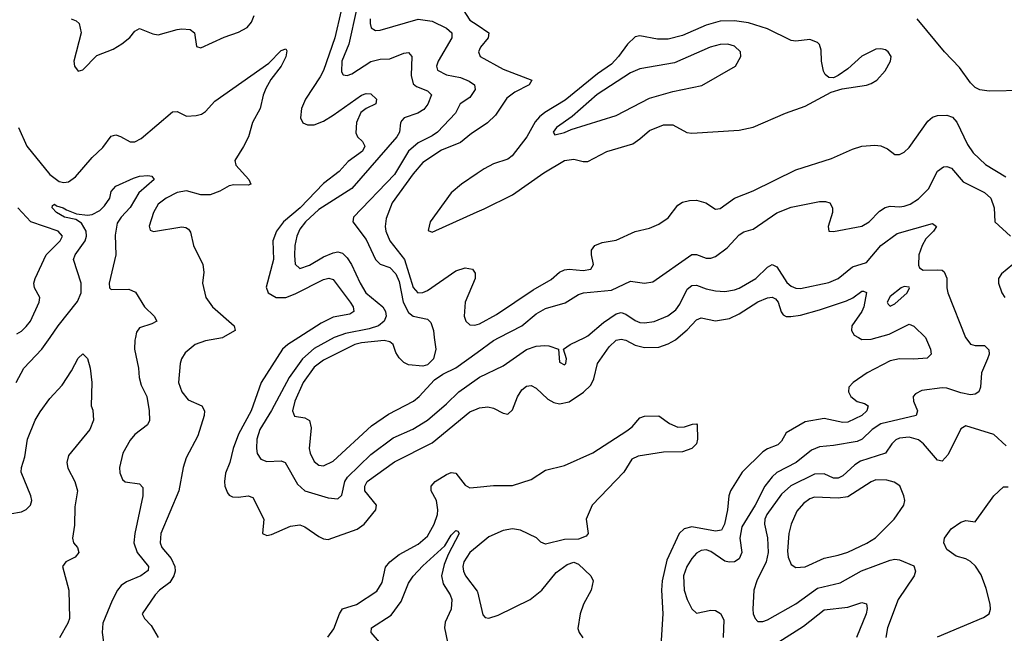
# Model space of a CAD drawing. Header units: inches. Extents: x 1649636 to 1815363, y 506543 to 641975.
# Tile 464 of 656: x 1758063 to 1762234, y 528747 to 531346. Entities that reach past the tile are written whole.
import ezdxf

# ---------------------------------------------------------------- set-up
doc = ezdxf.new("R2010")
doc.units = ezdxf.units.IN
doc.header["$MEASUREMENT"] = 0
for name, color, linetype in [('B7552', 7, 'Continuous'), ('B7553', 7, 'Continuous'), ('B7562', 7, 'Continuous'), ('B7563', 7, 'Continuous')]:
    doc.layers.add(name, color=color, linetype=linetype)

msp = doc.modelspace()

# ---------------------------------------------------------------- linework, layer by layer
at = {"layer": 'B7552', "color": 5}
for points, elevation in [([(1758047.4, 529810), (1758080.2, 529870), (1758156.5, 529950), (1758191.5, 530000)], 360), ([(1758552.9, 530000), (1758550.8, 529989.2), (1758548.9, 529950), (1758566.5, 529870), (1758568.3, 529830), (1758577.8, 529797.8), (1758601.8, 529750), (1758611.2, 529688.8), (1758612.1, 529647.9), (1758604.2, 529630), (1758550, 529589), (1758530, 529565.8), (1758500.1, 529510), (1758485.1, 529450), (1758486.3, 529426.3), (1758498.2, 529398.2), (1758510, 529389.1), (1758570, 529380.9), (1758584.4, 529364.4), (1758585, 529330), (1758550.1, 529170), (1758546.2, 529130), (1758560.1, 529090), (1758608.7, 529030), (1758606.6, 529013.4), (1758575.9, 528990), (1758515.1, 528964.9), (1758493.2, 528950), (1758476.8, 528930), (1758454.2, 528885.8), (1758414.8, 528790), (1758412.2, 528750), (1758421.4, 528678.6)], 360), ([(1758923.7, 530000), (1758921.4, 529998.6), (1758850, 529985.4), (1758805.5, 529970), (1758764.2, 529935.8), (1758748.2, 529910), (1758742.6, 529890), (1758735.9, 529810), (1758749.2, 529770), (1758776.6, 529736.6), (1758833.8, 529710), (1758846.2, 529690), (1758844.1, 529670), (1758816.9, 529583.1), (1758767.9, 529490), (1758754.7, 529450), (1758736.4, 529350), (1758660.8, 529170), (1758657.8, 529130), (1758665.4, 529110), (1758703.7, 529063.7), (1758720.4, 529030), (1758720.9, 529010), (1758715.2, 528990), (1758698.2, 528961.8), (1758654.7, 528930), (1758635.9, 528910), (1758581, 528830), (1758590.8, 528810), (1758620.3, 528780.3), (1758648.9, 528730)], 380), ([(1759245.3, 530000), (1759199, 529970), (1759176.3, 529950), (1759085, 529810), (1759043.6, 529690), (1758989.4, 529590.6), (1758967.7, 529530), (1758953.1, 529470), (1758934.9, 529425.1), (1758929.6, 529390.4), (1758931.8, 529370), (1758942.3, 529342.3), (1758950, 529332.1), (1758964.7, 529324.7), (1758990, 529323.5), (1759030, 529330.1), (1759050, 529321.7), (1759097.6, 529230), (1759090.6, 529170), (1759110, 529160.9), (1759130, 529165.2), (1759210, 529200.6), (1759250, 529206.5), (1759270, 529197.8), (1759330, 529156.5), (1759350, 529146.7), (1759370, 529144.6), (1759491.9, 529188.1), (1759522.5, 529210), (1759572, 529270), (1759573.8, 529290), (1759524.5, 529350), (1759524.7, 529370), (1759535, 529390), (1759650, 529473), (1759810, 529554.3), (1759970, 529685.5), (1760000, 529698.5)], 420), ([(1759395.4, 530000), (1759310, 529953), (1759261, 529910), (1759204.1, 529830), (1759129.5, 529690.5), (1759079.6, 529610), (1759067.8, 529570), (1759065.3, 529530), (1759068.8, 529508.8), (1759084.3, 529484.3), (1759110, 529474.3), (1759170, 529477), (1759187.2, 529470), (1759239, 529379), (1759270, 529350.9), (1759370, 529321), (1759410, 529316.9), (1759427.6, 529332.4), (1759439.7, 529390), (1759451.5, 529408.5), (1759550, 529505.2), (1759645.4, 529574.6), (1759728.7, 529611.3), (1759789.8, 529650), (1759870, 529718.5), (1759922.3, 529770), (1760000, 529825.3)], 440), ([(1759818.9, 530000), (1759825.5, 529950), (1759814.9, 529910), (1759790, 529884.5), (1759770, 529878.4), (1759710, 529884), (1759690, 529893.6), (1759670, 529914.5), (1759656.6, 529936.6), (1759644.7, 529970), (1759630, 529982.4), (1759606.7, 529986.7), (1759510, 529977.2), (1759482, 529970), (1759350, 529904.6), (1759310, 529874.2), (1759263.9, 529810), (1759227.6, 529730), (1759217.8, 529690), (1759227.3, 529667.3), (1759270, 529659.7), (1759290, 529648.4), (1759297.7, 529617.7), (1759289.6, 529530.4), (1759292.7, 529510), (1759310, 529474.7), (1759330, 529459.3), (1759350, 529456.8), (1759390, 529475.9), (1759553.4, 529626.6), (1759625.1, 529674.9), (1759730.7, 529730), (1759755.4, 529750), (1759819.8, 529820.2), (1759855.5, 529844.5), (1759910, 529872.3), (1760000, 529937)], 460), ([(1757970, 529244.2), (1758070, 529261.7), (1758090, 529271), (1758109, 529290), (1758114.1, 529310), (1758109.9, 529330), (1758069.2, 529430), (1758069.9, 529450), (1758084.8, 529495.2), (1758096.2, 529570), (1758128.8, 529650), (1758150, 529684.6), (1758190, 529741.3), (1758242, 529798), (1758281.6, 529858.4), (1758310, 529912.4), (1758330, 529930.5), (1758350, 529910.7), (1758361.1, 529870), (1758368.4, 529810), (1758364.9, 529710), (1758372.1, 529692.1), (1758375.3, 529650), (1758359.3, 529610), (1758270, 529500.7), (1758262, 529470), (1758266.8, 529446.8), (1758296.3, 529390), (1758307, 529350), (1758296.6, 529283.4), (1758295, 529205), (1758286, 529150), (1758290.1, 529130.1), (1758308, 529110), (1758312.8, 529090), (1758298.4, 529070), (1758258.8, 529050), (1758244, 529030), (1758270.3, 528930), (1758274, 528810), (1758267.2, 528790), (1758232, 528728)], 340), ([(1759368.7, 528731.3), (1759393.6, 528766.4), (1759417, 528830), (1759430, 528851.1), (1759490, 528869.3), (1759575, 528925), (1759597.5, 528962.5), (1759612.7, 529027.3), (1759631.2, 529050), (1759670, 529081.2), (1759750, 529124.2), (1759790, 529158.6), (1759818.3, 529210), (1759832.2, 529250), (1759834.5, 529270), (1759828.4, 529310), (1759805.5, 529350), (1759805.4, 529370), (1759822, 529390), (1759870, 529419.6), (1759890, 529427.9), (1759910, 529426), (1759950, 529374.2), (1759970, 529363.6), (1760000, 529366.6)], 380), ([(1759587.4, 528710), (1759551.6, 528750), (1759552.7, 528770), (1759636.1, 528823.9), (1759678.7, 528881.3), (1759710, 528959.5), (1759730, 528988.9), (1759770, 529032.4), (1759863, 529117), (1759890, 529162.6), (1759910, 529182.4), (1759919.2, 529179.2), (1759923.8, 529170), (1759878.4, 529081.6), (1759861.1, 529038.9), (1759849.5, 528990), (1759856.4, 528956.4), (1759886, 528910), (1759893.5, 528890), (1759890.8, 528850), (1759865.7, 528794.3), (1759862.2, 528770), (1759874.8, 528710)], 360), ([(1760000, 529114.6), (1759970.1, 529089.9), (1759944, 529050), (1759939.6, 529030), (1759942.1, 529010), (1759951.5, 528990), (1760000, 528925.7)], 380)]:
    msp.add_lwpolyline(points, dxfattribs=dict(at, elevation=elevation))
at = {"layer": 'B7553', "color": 5}
for points, elevation in [([(1760000, 531749.5), (1759965, 531715), (1759920.3, 531659.7), (1759870, 531576.8), (1759850, 531552.7), (1759830, 531538.2), (1759794.7, 531525.3), (1759770.7, 531510), (1759773.4, 531490), (1759850, 531467.2), (1759890, 531446.2), (1759928, 531408), (1759970, 531344.4), (1760000, 531324.4)], 480), ([(1758280.5, 531350), (1758301.5, 531341.5), (1758314, 531330), (1758323, 531290), (1758292.7, 531170), (1758294.4, 531150), (1758310, 531127.9), (1758330, 531133.4), (1758390, 531194.3), (1758458.3, 531221.7), (1758495.7, 531244.3), (1758529.8, 531270.2), (1758550, 531297.6), (1758570, 531309), (1758626.1, 531286.1), (1758650, 531281.9), (1758730, 531304.3), (1758750, 531307.4), (1758784.2, 531304.2), (1758802.9, 531290), (1758812.2, 531232.2), (1758830, 531227.2), (1758928.4, 531271.6), (1758990, 531293.3), (1759026.2, 531313.8), (1759044.4, 531335.6), (1759055.4, 531364.6)], 420), ([(1759424.9, 531384.9), (1759397.3, 531270), (1759350, 531131.4), (1759336.2, 531103.8), (1759273.3, 531010), (1759256.6, 530970), (1759252.7, 530930), (1759262, 530910), (1759281.2, 530901.2), (1759310, 530901.5), (1759350, 530917), (1759390, 530941.7), (1759510, 531026), (1759530, 531033.5), (1759550, 531032.3), (1759574.3, 531010), (1759571.6, 530990), (1759530, 530970.6), (1759507.4, 530952.6), (1759488.9, 530911.1), (1759486.4, 530866.4), (1759493.9, 530850), (1759514.3, 530830), (1759524.1, 530810), (1759515.4, 530790), (1759454.4, 530745.6), (1759416.2, 530703.8), (1759350, 530652.9), (1759250.6, 530549.4), (1759180.7, 530490), (1759151.2, 530450), (1759135.1, 530410), (1759137.9, 530330), (1759107.3, 530212.7), (1759115.4, 530190), (1759149.4, 530169.4), (1759190, 530170.1), (1759230, 530184.7), (1759350, 530246.1), (1759371.6, 530251.6), (1759390, 530245.2), (1759461.9, 530150), (1759475, 530130), (1759478.1, 530110), (1759461.3, 530098.7), (1759390, 530085.9), (1759339.2, 530060.8), (1759245.3, 530000)], 420), ([(1759490, 531388.9), (1759457, 531243), (1759428, 531170), (1759425.5, 531125.5), (1759432.5, 531112.5), (1759450, 531109.3), (1759470, 531116.8), (1759550, 531169.4), (1759590, 531178.6), (1759630, 531180.8), (1759690, 531204.5), (1759710, 531207.2), (1759723.2, 531190), (1759720.4, 531110), (1759730, 531074.6), (1759743.6, 531063.6), (1759790, 531044.3), (1759807.5, 531027.5), (1759791.9, 530988.1), (1759774.4, 530965.6), (1759749, 530950), (1759692, 530930), (1759681.4, 530918.6), (1759676.1, 530910), (1759672.1, 530870), (1759659.6, 530850), (1759470, 530630.6), (1759330, 530541.7), (1759273, 530490), (1759250, 530458.3), (1759236.6, 530430), (1759228.3, 530390), (1759227.3, 530347.3), (1759230.1, 530310.1), (1759250, 530292.7), (1759290, 530307), (1759350, 530342), (1759390, 530359.4), (1759410, 530363.1), (1759430, 530357.7), (1759450, 530338), (1759468.3, 530310), (1759504.5, 530230), (1759529.6, 530190), (1759601, 530130), (1759611.6, 530110), (1759615, 530090), (1759606.8, 530070), (1759582, 530050), (1759543.1, 530036.9), (1759442.4, 530017.6), (1759398.4, 530001.6), (1759395.4, 530000)], 440), ([(1759547.9, 531350), (1759547.1, 531330), (1759552.1, 531312.1), (1759570, 531300.5), (1759590, 531302.5), (1759750, 531348.9), (1759810, 531339.8), (1759870, 531310.9), (1759892.6, 531290), (1759893.8, 531270), (1759835.1, 531170), (1759828.6, 531150), (1759832.9, 531132.9), (1759870, 531112.4), (1759930, 531101.4), (1759966.5, 531086.5), (1759989.3, 531070), (1759992.4, 531050), (1759970, 531016.2), (1759928.8, 530990), (1759908.7, 530950), (1759832.5, 530870), (1759810, 530854.1), (1759750, 530825.3), (1759710.1, 530790), (1759650.1, 530690), (1759477.3, 530510), (1759474.6, 530490), (1759530, 530414.7), (1759570.1, 530330.1), (1759590.1, 530310.1), (1759630, 530297.2), (1759655.6, 530270), (1759670, 530238), (1759687.5, 530150), (1759710, 530106.6), (1759730, 530090.1), (1759790, 530078.3), (1759804.1, 530064.1), (1759814.9, 530030), (1759818.9, 530000)], 460), ([(1758058.3, 530890), (1758093.1, 530810), (1758190.3, 530690.3), (1758230, 530660.7), (1758250, 530656.1), (1758270, 530659.5), (1758298.9, 530681.1), (1758370, 530762.5), (1758414.5, 530805.5), (1758450, 530852.6), (1758470, 530858.4), (1758490, 530852.2), (1758530, 530828.7), (1758550, 530828.7), (1758577.3, 530842.7), (1758710, 530956.1), (1758730, 530957.5), (1758770, 530937.5), (1758810, 530940.1), (1758833.3, 530946.7), (1758850, 530957.7), (1758890, 531001.4), (1759118.5, 531161.5), (1759170, 531215.2), (1759190, 531222.4), (1759194.4, 531214.4), (1759190, 531188.3), (1759170.1, 531150), (1759126.5, 531093.5), (1759105.7, 531054.3), (1759094.1, 531025.9), (1759081.1, 530970), (1759049.2, 530910.8), (1759031.8, 530850), (1759011.3, 530808.7), (1758973.5, 530750), (1758978.5, 530730), (1759033.2, 530670), (1759041.3, 530650), (1759030, 530645.7), (1758970, 530646.4), (1758950, 530642.6), (1758910, 530619.6), (1758870, 530604.3), (1758830, 530603.8), (1758770, 530621.6), (1758730, 530614.4), (1758682.5, 530590), (1758650, 530564.5), (1758629.2, 530530), (1758611.6, 530471.6), (1758615.3, 530455.3), (1758628.9, 530448.9), (1758750, 530468.7), (1758766.7, 530466.7), (1758778.3, 530458.3), (1758785.7, 530445.7), (1758799, 530390), (1758838.5, 530310), (1758843, 530277), (1758836.5, 530230), (1758851.3, 530170), (1758879.7, 530130), (1758971.5, 530050), (1758975.3, 530030), (1758923.7, 530000)], 380), ([(1760000, 530879.6), (1759976.3, 530863.7), (1759930, 530825.4), (1759850, 530793.2), (1759770, 530740.8), (1759730, 530693.3), (1759640.4, 530570), (1759615.7, 530504.3), (1759611.3, 530470), (1759613.6, 530450), (1759630.6, 530410), (1759692.1, 530330), (1759730, 530211.5), (1759749.7, 530189.7), (1759770, 530190.1), (1759790, 530199.1), (1759910, 530282.5), (1759950, 530295), (1759980.5, 530290), (1759992.7, 530272.7), (1759992.5, 530250), (1759950.1, 530150), (1759945.7, 530090), (1759952, 530070), (1759970, 530053.5), (1759990, 530052.5), (1760000, 530055.4)], 480), ([(1760000, 530694.7), (1759934, 530650), (1759890, 530612.6), (1759801.5, 530490), (1759793, 530453), (1759810, 530445.8), (1760000, 530531.8)], 520), ([(1758191.5, 530000), (1758226.4, 530050), (1758307.8, 530152.2), (1758323.6, 530190), (1758322.8, 530230), (1758291.1, 530330), (1758297.2, 530350), (1758339.6, 530410), (1758346.1, 530430), (1758344.5, 530450), (1758324, 530484), (1758299.9, 530499.9), (1758252.7, 530510), (1758218.7, 530530), (1758200.5, 530550), (1758201, 530559), (1758210, 530564.9), (1758218, 530558), (1758247.3, 530550), (1758260.5, 530540.5), (1758303.7, 530523.7), (1758350, 530517.9), (1758370, 530521.5), (1758402.1, 530537.9), (1758422.6, 530557.4), (1758443.9, 530590), (1758450, 530618), (1758470, 530640.9), (1758544.7, 530675.3), (1758570, 530683.1), (1758605.8, 530685.8), (1758622.8, 530682.8), (1758633, 530670), (1758567.7, 530612.3), (1758530, 530551.2), (1758493.1, 530510), (1758476.1, 530483.9), (1758466.7, 530433.3), (1758470.1, 530350), (1758441.4, 530230), (1758442.9, 530210), (1758450, 530203.2), (1758525.2, 530205.2), (1758552.6, 530192.6), (1758591.5, 530130), (1758632.9, 530090), (1758643.8, 530070), (1758622, 530058), (1758570, 530041.1), (1758557.3, 530022.7), (1758552.9, 530000)], 360), ([(1758050, 530015.8), (1758070, 530027.2), (1758090, 530046.2), (1758108.9, 530070), (1758145.1, 530150), (1758148, 530170), (1758124.8, 530210), (1758122.9, 530230), (1758127.7, 530250), (1758174.9, 530350), (1758234.8, 530410), (1758244.2, 530430), (1758225.7, 530450), (1758109.8, 530490), (1758054.8, 530550)], 380)]:
    msp.add_lwpolyline(points, dxfattribs=dict(at, elevation=elevation))
at = {"layer": 'B7562', "color": 5}
for points, elevation in [([(1760000, 529825.3), (1760010, 529832.5), (1760110, 529879.4), (1760210, 529948.9), (1760250, 529963.5), (1760286.6, 529966.6), (1760304.7, 529964.7), (1760344.7, 529950), (1760350, 529896), (1760370, 529884.9), (1760375.6, 529890), (1760378.7, 529910), (1760366, 529950), (1760395.1, 529970), (1760456.4, 530000)], 440), ([(1760000, 529698.5), (1760010, 529702.8), (1760046.4, 529706.4), (1760070, 529701.1), (1760110, 529680.3), (1760130, 529675.3), (1760150, 529693.4), (1760171.7, 529748.3), (1760190, 529778.3), (1760210, 529794.4), (1760230, 529796.5), (1760250, 529785.5), (1760299.5, 529739.5), (1760325, 529725), (1760350, 529719.5), (1760390, 529727.7), (1760451.6, 529768.4), (1760482, 529798), (1760495.2, 529824.8), (1760509.9, 529890), (1760559.6, 529960.4), (1760590, 529988.5), (1760610, 529993.6), (1760630, 529988.7), (1760670, 529968.3), (1760710, 529957.1), (1760770, 529959.8), (1760810, 529972.6), (1760840.3, 529990), (1760851.8, 530000)], 420), ([(1760000, 529937), (1760070, 529987.3), (1760094.3, 530000)], 460), ([(1761899.1, 530000), (1761899.6, 529999.6), (1761920.2, 529950), (1761924.2, 529930), (1761906.8, 529913.2), (1761850, 529908.1), (1761790, 529910.4), (1761750, 529900.7), (1761652, 529850), (1761593.2, 529810), (1761575.2, 529790), (1761573.7, 529770), (1761582.7, 529750), (1761609.6, 529729.6), (1761641, 529721), (1761657.3, 529710), (1761651.8, 529690), (1761630.1, 529669.9), (1761570, 529641.3), (1761550, 529640.4), (1761470, 529657.1), (1761390, 529642.2), (1761310, 529596.8), (1761290, 529561.4), (1761274.5, 529545.5), (1761230, 529528.5), (1761210, 529515.4), (1761123.8, 529430), (1761073.8, 529350), (1761066.3, 529330), (1761061.4, 529270), (1761048.3, 529210), (1761035.6, 529184.4), (1761010, 529180.4), (1760910, 529198.6), (1760878, 529190), (1760855.6, 529170), (1760803.4, 529056.6), (1760784.2, 528970), (1760781.6, 528930), (1760787.5, 528830), (1760775.2, 528650)], 420), ([(1762069.4, 530000), (1762070, 529998.4), (1762090, 529971.7), (1762110, 529966.7), (1762150, 529966.4), (1762167.3, 529947.3), (1762168.9, 529930), (1762162.8, 529910), (1762137, 529850), (1762132.3, 529790), (1762126.3, 529770), (1762110, 529759.8), (1762090, 529757.8), (1762050, 529766), (1761990, 529786.2), (1761970, 529787.5), (1761884.7, 529775.3), (1761857.8, 529762.2), (1761847.6, 529750), (1761849.2, 529730), (1761865.6, 529690), (1761859.5, 529670), (1761710, 529634.3), (1761673.1, 529610), (1761631, 529570), (1761610, 529560.1), (1761510, 529542.3), (1761450, 529536.9), (1761417.1, 529522.9), (1761351.8, 529470), (1761270, 529428.2), (1761249.8, 529410.2), (1761219.1, 529370), (1761177.5, 529290), (1761121.2, 529198.8), (1761113.8, 529150), (1761121, 529090), (1761110, 529062.3), (1761090, 529049.3), (1761067.8, 529047.8), (1761050, 529052.5), (1760990, 529094.3), (1760970, 529100.9), (1760950, 529098.3), (1760930, 529086.8), (1760910, 529064.1), (1760889, 529030), (1760875.2, 528990), (1760878.1, 528930), (1760890, 528890.4), (1760910, 528850.6), (1760930, 528833), (1760990, 528845.8), (1761010, 528843.6), (1761030.8, 528830.8), (1761044.8, 528804.8), (1761042.1, 528730)], 440), ([(1761615.6, 530000), (1761630, 529992.3), (1761670, 529993), (1761694.4, 530000)], 420), ([(1760000, 529366.6), (1760070, 529373.6), (1760150, 529373.9), (1760230, 529399.3), (1760290, 529438.6), (1760370, 529458.4), (1760490, 529511.7), (1760635.2, 529604.8), (1760657.7, 529622.3), (1760690, 529659.6), (1760710, 529666.5), (1760770, 529668.5), (1760815.3, 529635.3), (1760850, 529620.7), (1760878.7, 529621.3), (1760912.7, 529632.7), (1760930, 529634), (1760932.7, 529630), (1760934.3, 529570), (1760930.3, 529550), (1760910, 529529.8), (1760870, 529515.8), (1760790, 529514.5), (1760682, 529498), (1760655.6, 529484.4), (1760621.5, 529430), (1760487.1, 529290), (1760462.2, 529230), (1760470.4, 529170), (1760461.7, 529158.3), (1760430, 529146), (1760370, 529144), (1760290, 529125.4), (1760270, 529133.6), (1760251.4, 529151.4), (1760184.6, 529184.6), (1760150, 529189.1), (1760110, 529182.1), (1760050, 529155.7), (1760000, 529114.6)], 380), ([(1762240.7, 529540.7), (1762189.8, 529589.8), (1762070, 529626.6), (1762050, 529613.2), (1761995.3, 529504.7), (1761970, 529476.3), (1761950, 529480.5), (1761890.6, 529550), (1761870, 529566), (1761830, 529578.3), (1761790, 529573.4), (1761773.9, 529566.1), (1761756.9, 529550), (1761730.1, 529509.9), (1761624, 529476), (1761599.8, 529460.2), (1761550, 529413.7), (1761530, 529404.9), (1761510, 529404.9), (1761470, 529422.4), (1761430, 529420.8), (1761328.6, 529371.4), (1761290, 529337.1), (1761228.1, 529250), (1761219.5, 529230), (1761217.7, 529210), (1761231, 529151), (1761232.8, 529090), (1761225.3, 529050), (1761185.5, 528970), (1761172.6, 528930), (1761168.8, 528850), (1761170.2, 528830), (1761178.5, 528810), (1761190, 528797.8), (1761210, 528797.1), (1761230, 528803.7), (1761350, 528871.8), (1761441.6, 528938.4), (1761538.5, 528961.5), (1761628.4, 529011.6), (1761750, 529056.6), (1761770, 529061.6), (1761790, 529058.6), (1761850, 529033), (1761857, 529010), (1761851.7, 528990), (1761784, 528890), (1761738.3, 528770), (1761731, 528730)], 460), ([(1761950, 528732.2), (1762145.3, 528814.7), (1762169.6, 528830), (1762175.3, 528850), (1762174, 528870), (1762156.5, 528936.5), (1762135.2, 528995.2), (1762110.9, 529030.9), (1762090, 529052), (1762070, 529062.9), (1762030, 529074), (1761990, 529102.7), (1761978, 529130), (1761980.7, 529150), (1762008.2, 529190), (1762050, 529217.4), (1762070, 529225.3), (1762110, 529218.8), (1762189.7, 529330), (1762230, 529367.3), (1762250, 529367.7)], 460), ([(1760000, 528925.7), (1760002.4, 528922.4), (1760025.1, 528825.1), (1760034.3, 528814.3), (1760050, 528811.4), (1760090, 528824.2), (1760224.5, 528890), (1760275, 528930), (1760335.4, 529004.6), (1760381.8, 529038.2), (1760410, 529048.4), (1760430, 529040.5), (1760482.4, 528990), (1760492, 528970), (1760484, 528930), (1760451.4, 528870), (1760436.9, 528830), (1760427.5, 528767.5), (1760432.2, 528750), (1760448.4, 528728.4)], 380), ([(1761190, 528654.3), (1761382.4, 528777.6), (1761470, 528846.8), (1761570, 528857.4), (1761630, 528878.2), (1761650, 528872.2), (1761652.5, 528852.5), (1761648, 528830), (1761607.5, 528730)], 440)]:
    msp.add_lwpolyline(points, dxfattribs=dict(at, elevation=elevation))
at = {"layer": 'B7562', "color": 5, "elevation": 480}
msp.add_lwpolyline([(1761690, 529396.7), (1761670, 529388.6), (1761570, 529324.9), (1761530, 529319), (1761430, 529324), (1761410, 529316.6), (1761382.9, 529297.1), (1761355.3, 529264.7), (1761330.5, 529210), (1761320.8, 529170), (1761315.3, 529095.3), (1761317.4, 529070), (1761330, 529038.9), (1761350, 529025.8), (1761390, 529028.6), (1761470, 529065.5), (1761530, 529077.5), (1761570, 529091.1), (1761651.6, 529128.4), (1761688.4, 529151.6), (1761767, 529230), (1761807.6, 529290), (1761811.8, 529310), (1761807.9, 529330), (1761791.3, 529371.3), (1761766.7, 529386.7), (1761735.2, 529395.2)], close=True, dxfattribs=at)
at = {"layer": 'B7563', "color": 5}
for points, elevation in [([(1760000, 530531.8), (1760030, 530545.4), (1760150, 530605), (1760282.3, 530697.7), (1760370, 530749.5), (1760410, 530755.9), (1760450, 530745.3), (1760470, 530746.3), (1760550, 530787.3), (1760659.4, 530820.6), (1760690, 530841.1), (1760730, 530877.3), (1760790, 530900.4), (1760830, 530901.4), (1760888.9, 530868.9), (1760910, 530865.5), (1761110, 530879), (1761170, 530890.9), (1761306.3, 530950), (1761390, 530980.2), (1761500.8, 531039.2), (1761546.2, 531053.8), (1761650, 531069.4), (1761670, 531076.5), (1761693.3, 531090), (1761728.5, 531130), (1761752.1, 531170), (1761754, 531190), (1761741.7, 531210), (1761730, 531218.4), (1761710, 531223.5), (1761690, 531221.5), (1761630, 531192.2), (1761570, 531138.7), (1761530, 531109.6), (1761510, 531099.6), (1761490, 531100.7), (1761474, 531114), (1761467.7, 531127.7), (1761459.8, 531170), (1761457.8, 531217.8), (1761450, 531240.9), (1761442, 531250), (1761410, 531261.7), (1761350, 531255.2), (1761330, 531258.3), (1761230, 531307.4), (1761150, 531333.4), (1761090, 531341.9), (1761030, 531339.6), (1760970, 531322.8), (1760870, 531278.7), (1760810, 531263.7), (1760764.3, 531264.3), (1760690, 531278.2), (1760670, 531273.3), (1760636.7, 531243.3), (1760599.3, 531190), (1760570, 531158.4), (1760510, 531116.9), (1760374, 531006), (1760286.7, 530953.3), (1760264.6, 530935.4), (1760246.3, 530913.7), (1760210.3, 530849.7), (1760149.5, 530770), (1760130, 530755.8), (1760070, 530735.7), (1760030, 530715), (1760000, 530694.7)], 520), ([(1760000, 531324.4), (1760050.6, 531290.6), (1760046.6, 531270), (1760015, 531230), (1760005.6, 531210), (1760012.6, 531190), (1760110, 531136.1), (1760232, 531090), (1760220.3, 531070), (1760160.1, 531039.9), (1760125.8, 531014.2), (1760078.1, 530941.9), (1760045, 530910), (1760000, 530879.6)], 480), ([(1762314.3, 531045.7), (1762170, 531043.6), (1762129.4, 531049.4), (1762110, 531058.4), (1762090, 531079.3), (1762044.4, 531144.4), (1761980.2, 531210), (1761864.7, 531350)], 480), ([(1760000, 530055.4), (1760010, 530058.3), (1760082.6, 530097.4), (1760238, 530202), (1760313.7, 530246.3), (1760350, 530276.8), (1760370, 530287.3), (1760390, 530289.5), (1760450, 530283.3), (1760482.4, 530290), (1760493.5, 530310), (1760484.6, 530350), (1760485.3, 530370), (1760499.1, 530390), (1760530, 530403), (1760590, 530412.1), (1760670, 530448.8), (1760730, 530463.2), (1760770, 530480.2), (1760810, 530507.5), (1760850, 530560.2), (1760870, 530573.8), (1760899.5, 530580.5), (1760930, 530581.3), (1760968.5, 530570), (1761010, 530543.7), (1761030, 530547.2), (1761091.1, 530590), (1761170, 530621.6), (1761350, 530710.1), (1761501.6, 530758.4), (1761590, 530797.6), (1761630, 530810.2), (1761684.6, 530815.4), (1761710, 530812.1), (1761739.4, 530799.4), (1761770, 530775.8), (1761790, 530775.3), (1761810, 530785.3), (1761830, 530805.3), (1761910, 530916.9), (1761930, 530933.2), (1761950, 530940.7), (1761990, 530942.4), (1762013.5, 530933.5), (1762032.2, 530912.2), (1762077.6, 530817.6), (1762102.1, 530782.1), (1762153.5, 530733.5), (1762240.3, 530680.3)], 480), ([(1760094.3, 530000), (1760189.9, 530050.1), (1760250, 530099.8), (1760290, 530122.5), (1760373.5, 530146.5), (1760430, 530182.1), (1760450.4, 530189.6), (1760570, 530200.3), (1760650, 530238.9), (1760710, 530230.2), (1760744.7, 530235.3), (1760910, 530351.3), (1760930, 530351.2), (1760970, 530336.2), (1760990, 530336.5), (1761010, 530343.5), (1761060.1, 530379.9), (1761110, 530435.2), (1761130, 530448), (1761170, 530458.8), (1761270, 530527.8), (1761330, 530552.5), (1761450, 530576.5), (1761476.7, 530576.7), (1761494, 530570), (1761506.4, 530550), (1761505.3, 530530), (1761486.7, 530470), (1761490.7, 530450.7), (1761510, 530448.7), (1761630, 530471.8), (1761660.9, 530490), (1761704.6, 530535.4), (1761729, 530551), (1761750, 530555.8), (1761790, 530552.9), (1761810, 530556.3), (1761834.5, 530565.5), (1761870, 530587.8), (1761912.4, 530630), (1761950, 530704.6), (1761976.3, 530723.7), (1761990, 530725), (1762010, 530717.2), (1762059.6, 530659.6), (1762150, 530613.7), (1762176.8, 530590), (1762190.1, 530550), (1762193.8, 530490), (1762259.1, 530430)], 460), ([(1760456.4, 530000), (1760470, 530006.7), (1760536.4, 530063.6), (1760590, 530100.9), (1760610, 530105.3), (1760630, 530098.3), (1760670, 530071.8), (1760690, 530064), (1760710, 530061.7), (1760750, 530068), (1760807.6, 530092.4), (1760842.5, 530117.5), (1760859.2, 530140.8), (1760890, 530205), (1760910, 530221), (1760930, 530222), (1760970, 530206.2), (1761010, 530197.5), (1761050, 530195.2), (1761090, 530201.6), (1761110, 530208.4), (1761180.3, 530250), (1761230, 530297.6), (1761250, 530309.1), (1761270, 530298.9), (1761312.5, 530232.5), (1761330, 530217.5), (1761350, 530209), (1761370, 530207.3), (1761490, 530233), (1761529.5, 530250.5), (1761590, 530299.4), (1761650, 530318), (1761710, 530389.5), (1761779, 530441), (1761930, 530483.1), (1761946, 530470), (1761932.9, 530450), (1761901.8, 530418.2), (1761885.4, 530390), (1761871.1, 530350), (1761870, 530306), (1761874.9, 530294.9), (1761890, 530284.9), (1761950, 530287.2), (1761970, 530284.9), (1761978.6, 530278.6), (1761990, 530251), (1761989.4, 530210), (1761994.2, 530190), (1762069.4, 530000)], 440), ([(1762270.3, 530310), (1762221.1, 530270), (1762208.8, 530250), (1762208.8, 530230), (1762223.2, 530190), (1762236.1, 530170)], 460), ([(1760851.8, 530000), (1760890, 530033), (1760930, 530075.2), (1760940.2, 530079.8), (1760950, 530084), (1761010.1, 530070.1), (1761070, 530079.9), (1761110, 530099.7), (1761190, 530150.5), (1761230, 530168.7), (1761250, 530171.6), (1761263.8, 530163.8), (1761275.7, 530150), (1761288.3, 530108.3), (1761296.1, 530096.1), (1761309.4, 530089.4), (1761328.7, 530088.7), (1761370, 530095.2), (1761450, 530117.5), (1761565.2, 530154.8), (1761592.2, 530167.8), (1761630, 530196.5), (1761636.7, 530196.7), (1761650.1, 530190.1), (1761638.1, 530130), (1761630, 530110), (1761587.9, 530050), (1761586.3, 530030), (1761596.9, 530010), (1761615.6, 530000)], 420), ([(1761694.4, 530000), (1761745.4, 530014.6), (1761830, 530057.2), (1761850, 530048.8), (1761899.1, 530000)], 420)]:
    msp.add_lwpolyline(points, dxfattribs=dict(at, elevation=elevation))
for points, elevation in [([(1761062.5, 531242.5), (1761030, 531240.9), (1760987, 531230), (1760836.4, 531163.6), (1760690, 531137.7), (1760650, 531121.7), (1760508.7, 531030), (1760403.6, 530936.4), (1760336.5, 530890), (1760322.6, 530870), (1760330, 530858), (1760370, 530868.6), (1760398.2, 530881.8), (1760590, 530940.6), (1760730, 531013.7), (1760830, 531042.7), (1760952.5, 531067.5), (1761094.3, 531150), (1761116.9, 531190), (1761115.4, 531210), (1761090, 531234.8)], 540), ([(1761810, 530215.8), (1761797.3, 530210), (1761750, 530174), (1761737.4, 530150), (1761741, 530141), (1761750, 530132.4), (1761770, 530143.2), (1761822.4, 530190), (1761831.5, 530210), (1761830, 530212.7)], 440)]:
    msp.add_lwpolyline(points, close=True, dxfattribs=dict(at, elevation=elevation))

doc.saveas('drawing.dxf')
